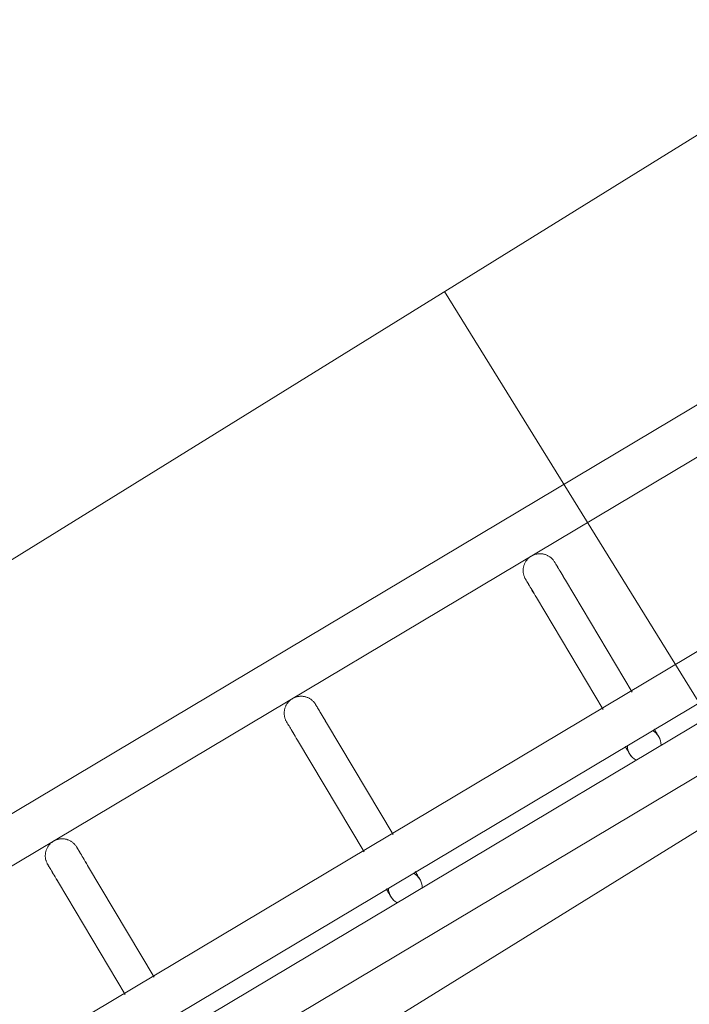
# Model space of a CAD drawing. Header units: metres. Extents: x 127444 to 127966, y 464485 to 464708.
# Tile 296 of 425: x 127923.896 to 127924.015, y 464649.948 to 464650.123. Entities that reach past the tile are written whole.
import ezdxf

# ---------------------------------------------------------------- set-up
doc = ezdxf.new("R2010")
doc.units = ezdxf.units.M
for name, color, linetype, lineweight in [('A-FLOR-HRAL', 11, 'Continuous', 9), ('B-WE-VH-VERHARDING_BETONSTRAATSTEEN-A-200', 8, 'Continuous', 9), ('S-BEAM', 12, 'Continuous', 9)]:
    doc.layers.add(name, color=color, linetype=linetype, lineweight=lineweight)

# ---------------------------------------------------------------- blocks, each defined once
blk = doc.blocks.new('34_22_B_BNP_Hekwerk_Integra_Schuin - Integra_Schuin_1000-4876941--2_00_00')
at = {"layer": 'A-FLOR-HRAL'}
for p, q in [((2736.98, 47.13), (-1956.09, 47.13)), ((-1956.09, 39.13), (2736.98, 39.13)), ((2736.97, 9.5), (-1956.09, 9.5)), ((-1956.09, 1.5), (2736.97, 1.5)), ((2736.97, -1.5), (-1956.09, -1.5)), ((-1956.09, -9.5), (2736.97, -9.5))]:
    blk.add_line(p, q, dxfattribs=at)
at = {"layer": 'S-BEAM'}
for p, q in [((-358.8, 32.34), (-358.8, 9.23)), ((-358.8, 32.34), (-358.8, 9.23)), ((-358.8, 32.34), (-358.8, 9.23)), ((-358.8, 32.34), (-358.8, 9.23)), ((-352.8, 9.23), (-352.8, 32.34)), ((-352.8, 9.23), (-352.8, 32.34)), ((-352.8, 9.23), (-352.8, 32.34)), ((-352.8, 9.23), (-352.8, 32.34)), ((-309.4, 32.34), (-309.4, 9.22)), ((-309.4, 32.34), (-309.4, 9.22)), ((-309.4, 32.34), (-309.4, 9.22)), ((-309.4, 32.34), (-309.4, 9.23)), ((-303.4, 9.22), (-303.4, 32.34)), ((-303.4, 9.22), (-303.4, 32.34)), ((-303.4, 9.22), (-303.4, 32.34)), ((-303.4, 9.23), (-303.4, 32.34)), ((-260, 32.34), (-260, 9.22)), ((-260, 32.34), (-260, 9.22)), ((-260, 32.34), (-260, 9.22)), ((-260, 32.34), (-260, 9.22)), ((-254, 9.22), (-254, 32.34)), ((-254, 9.22), (-254, 32.34)), ((-254, 9.22), (-254, 32.34)), ((-254, 9.22), (-254, 32.34))]:
    blk.add_line(p, q, dxfattribs=at)
at = {"layer": 'S-BEAM', "flags": 128}
for points in [[(-358.8, 36.13), (-358.8, 36.25), (-358.79, 36.36), (-358.78, 36.48), (-358.76, 36.6), (-358.74, 36.72), (-358.71, 36.84), (-358.68, 36.95), (-358.65, 37.07), (-358.61, 37.18), (-358.56, 37.29), (-358.51, 37.4), (-358.46, 37.51), (-358.4, 37.62), (-358.34, 37.72), (-358.27, 37.82), (-358.2, 37.92), (-358.13, 38.01), (-358.05, 38.1), (-357.97, 38.19), (-357.89, 38.28), (-357.8, 38.36), (-357.71, 38.44), (-357.62, 38.51), (-357.52, 38.58), (-357.42, 38.65), (-357.32, 38.71), (-357.21, 38.77), (-357.1, 38.83), (-357, 38.88), (-356.88, 38.92), (-356.77, 38.96), (-356.66, 39), (-356.54, 39.03), (-356.43, 39.06), (-356.31, 39.08), (-356.19, 39.1), (-356.07, 39.11), (-355.95, 39.12), (-355.83, 39.12), (-355.71, 39.12), (-355.59, 39.12), (-355.47, 39.11), (-355.35, 39.09), (-355.23, 39.07), (-355.12, 39.05), (-355, 39.02), (-354.88, 38.98), (-354.77, 38.94), (-354.66, 38.9), (-354.55, 38.85), (-354.44, 38.8), (-354.34, 38.74), (-354.23, 38.68), (-354.13, 38.62), (-354.03, 38.55), (-353.94, 38.48), (-353.84, 38.4), (-353.75, 38.32), (-353.67, 38.24), (-353.59, 38.15), (-353.51, 38.06), (-353.43, 37.97), (-353.36, 37.87), (-353.29, 37.77), (-353.23, 37.67), (-353.17, 37.57), (-353.11, 37.46), (-353.06, 37.35), (-353.01, 37.24), (-352.97, 37.13), (-352.93, 37.02), (-352.9, 36.9), (-352.87, 36.78), (-352.85, 36.67), (-352.83, 36.55), (-352.81, 36.43), (-352.8, 36.31), (-352.8, 36.19), (-352.8, 36.13)], [(-358.76, 36.6), (-358.74, 36.72), (-358.71, 36.84), (-358.68, 36.95), (-358.65, 37.07), (-358.61, 37.18), (-358.56, 37.29), (-358.51, 37.4), (-358.46, 37.51), (-358.4, 37.62), (-358.34, 37.72), (-358.27, 37.82), (-358.2, 37.92), (-358.13, 38.01), (-358.05, 38.1), (-357.97, 38.19), (-357.89, 38.28), (-357.8, 38.36), (-357.71, 38.44), (-357.62, 38.51), (-357.52, 38.58), (-357.42, 38.65), (-357.32, 38.71), (-357.21, 38.77), (-357.1, 38.83), (-357, 38.88), (-356.88, 38.92), (-356.77, 38.96), (-356.66, 39), (-356.54, 39.03), (-356.43, 39.06), (-356.31, 39.08), (-356.19, 39.1), (-356.07, 39.11), (-355.95, 39.12), (-355.83, 39.12), (-355.71, 39.12), (-355.59, 39.12), (-355.47, 39.11), (-355.35, 39.09), (-355.23, 39.07), (-355.12, 39.05), (-355, 39.02), (-354.88, 38.98), (-354.77, 38.94), (-354.66, 38.9), (-354.55, 38.85), (-354.44, 38.8), (-354.34, 38.74), (-354.23, 38.68), (-354.13, 38.62), (-354.03, 38.55), (-353.94, 38.48), (-353.84, 38.4), (-353.75, 38.32), (-353.67, 38.24), (-353.59, 38.15), (-353.51, 38.06), (-353.43, 37.97), (-353.36, 37.87), (-353.29, 37.77), (-353.23, 37.67), (-353.17, 37.57), (-353.11, 37.46), (-353.06, 37.35), (-353.01, 37.24), (-352.97, 37.13), (-352.93, 37.02), (-352.9, 36.9), (-352.87, 36.78), (-352.85, 36.67), (-352.83, 36.55), (-352.81, 36.43), (-352.8, 36.31), (-352.8, 36.19), (-352.8, 36.13)], [(-309.4, 36.13), (-309.4, 36.25), (-309.39, 36.36), (-309.38, 36.48), (-309.36, 36.6), (-309.34, 36.72), (-309.31, 36.84), (-309.28, 36.95), (-309.25, 37.07), (-309.21, 37.18), (-309.16, 37.29), (-309.11, 37.4), (-309.06, 37.51), (-309, 37.62), (-308.94, 37.72), (-308.87, 37.82), (-308.8, 37.92), (-308.73, 38.01), (-308.65, 38.1), (-308.57, 38.19), (-308.49, 38.28), (-308.4, 38.36), (-308.31, 38.44), (-308.22, 38.51), (-308.12, 38.58), (-308.02, 38.65), (-307.92, 38.71), (-307.81, 38.77), (-307.71, 38.83), (-307.6, 38.88), (-307.49, 38.92), (-307.37, 38.96), (-307.26, 39), (-307.14, 39.03), (-307.03, 39.06), (-306.91, 39.08), (-306.79, 39.1), (-306.67, 39.11), (-306.55, 39.12), (-306.43, 39.12), (-306.31, 39.12), (-306.19, 39.12), (-306.07, 39.11), (-305.95, 39.09), (-305.83, 39.07), (-305.72, 39.05), (-305.6, 39.02), (-305.49, 38.98), (-305.37, 38.94), (-305.26, 38.9), (-305.15, 38.85), (-305.04, 38.8), (-304.94, 38.74), (-304.83, 38.68), (-304.73, 38.62), (-304.63, 38.55), (-304.54, 38.48), (-304.44, 38.4), (-304.36, 38.32), (-304.27, 38.24), (-304.19, 38.15), (-304.11, 38.06), (-304.03, 37.97), (-303.96, 37.87), (-303.89, 37.77), (-303.83, 37.67), (-303.77, 37.57), (-303.71, 37.46), (-303.66, 37.35), (-303.61, 37.24), (-303.57, 37.13), (-303.53, 37.02), (-303.5, 36.9), (-303.47, 36.78), (-303.45, 36.67), (-303.43, 36.55), (-303.41, 36.43), (-303.4, 36.31), (-303.4, 36.19), (-303.4, 36.13)], [(-309.36, 36.6), (-309.34, 36.72), (-309.31, 36.84), (-309.28, 36.95), (-309.25, 37.07), (-309.21, 37.18), (-309.16, 37.29), (-309.11, 37.4), (-309.06, 37.51), (-309, 37.62), (-308.94, 37.72), (-308.87, 37.82), (-308.8, 37.92), (-308.73, 38.01), (-308.65, 38.1), (-308.57, 38.19), (-308.49, 38.28), (-308.4, 38.36), (-308.31, 38.44), (-308.22, 38.51), (-308.12, 38.58), (-308.02, 38.65), (-307.92, 38.71), (-307.81, 38.77), (-307.71, 38.83), (-307.6, 38.88), (-307.49, 38.92), (-307.37, 38.96), (-307.26, 39), (-307.14, 39.03), (-307.03, 39.06), (-306.91, 39.08), (-306.79, 39.1), (-306.67, 39.11), (-306.55, 39.12), (-306.43, 39.12), (-306.31, 39.12), (-306.19, 39.12), (-306.07, 39.11), (-305.95, 39.09), (-305.83, 39.07), (-305.72, 39.05), (-305.6, 39.02), (-305.49, 38.98), (-305.37, 38.94), (-305.26, 38.9), (-305.15, 38.85), (-305.04, 38.8), (-304.94, 38.74), (-304.83, 38.68), (-304.73, 38.62), (-304.63, 38.55), (-304.54, 38.48), (-304.44, 38.4), (-304.36, 38.32), (-304.27, 38.24), (-304.19, 38.15), (-304.11, 38.06), (-304.03, 37.97), (-303.96, 37.87), (-303.89, 37.77), (-303.83, 37.67), (-303.77, 37.57), (-303.71, 37.46), (-303.66, 37.35), (-303.61, 37.24), (-303.57, 37.13), (-303.53, 37.02), (-303.5, 36.9), (-303.47, 36.78), (-303.45, 36.67), (-303.43, 36.55), (-303.41, 36.43), (-303.4, 36.31), (-303.4, 36.19), (-303.4, 36.13)], [(-260, 36.13), (-260, 36.25), (-259.99, 36.36), (-259.98, 36.48), (-259.96, 36.6), (-259.94, 36.72), (-259.91, 36.84), (-259.88, 36.95), (-259.85, 37.07), (-259.81, 37.18), (-259.76, 37.29), (-259.71, 37.4), (-259.66, 37.51), (-259.6, 37.62), (-259.54, 37.72), (-259.47, 37.82), (-259.41, 37.92), (-259.33, 38.01), (-259.25, 38.1), (-259.17, 38.19), (-259.09, 38.28), (-259, 38.36), (-258.91, 38.44), (-258.82, 38.51), (-258.72, 38.58), (-258.62, 38.65), (-258.52, 38.71), (-258.41, 38.77), (-258.31, 38.83), (-258.2, 38.88), (-258.09, 38.92), (-257.97, 38.96), (-257.86, 39), (-257.74, 39.03), (-257.63, 39.06), (-257.51, 39.08), (-257.39, 39.1), (-257.27, 39.11), (-257.15, 39.12), (-257.03, 39.12), (-256.91, 39.12), (-256.79, 39.12), (-256.67, 39.11), (-256.55, 39.09), (-256.43, 39.07), (-256.32, 39.05), (-256.2, 39.02), (-256.09, 38.98), (-255.97, 38.94), (-255.86, 38.9), (-255.75, 38.85), (-255.64, 38.8), (-255.54, 38.74), (-255.43, 38.68), (-255.33, 38.62), (-255.23, 38.55), (-255.14, 38.48), (-255.05, 38.4), (-254.96, 38.32), (-254.87, 38.24), (-254.79, 38.15), (-254.71, 38.06), (-254.63, 37.97), (-254.56, 37.87), (-254.49, 37.77), (-254.43, 37.67), (-254.37, 37.57), (-254.31, 37.46), (-254.26, 37.35), (-254.21, 37.24), (-254.17, 37.13), (-254.13, 37.02), (-254.1, 36.9), (-254.07, 36.78), (-254.05, 36.67), (-254.03, 36.55), (-254.01, 36.43), (-254, 36.31), (-254, 36.19), (-254, 36.13)], [(-259.96, 36.6), (-259.94, 36.72), (-259.91, 36.84), (-259.88, 36.95), (-259.85, 37.07), (-259.81, 37.18), (-259.76, 37.29), (-259.71, 37.4), (-259.66, 37.51), (-259.6, 37.62), (-259.54, 37.72), (-259.47, 37.82), (-259.41, 37.92), (-259.33, 38.01), (-259.25, 38.1), (-259.17, 38.19), (-259.09, 38.28), (-259, 38.36), (-258.91, 38.44), (-258.82, 38.51), (-258.72, 38.58), (-258.62, 38.65), (-258.52, 38.71), (-258.41, 38.77), (-258.31, 38.83), (-258.2, 38.88), (-258.09, 38.92), (-257.97, 38.96), (-257.86, 39), (-257.74, 39.03), (-257.63, 39.06), (-257.51, 39.08), (-257.39, 39.1), (-257.27, 39.11), (-257.15, 39.12), (-257.03, 39.12), (-256.91, 39.12), (-256.79, 39.12), (-256.67, 39.11), (-256.55, 39.09), (-256.43, 39.07), (-256.32, 39.05), (-256.2, 39.02), (-256.09, 38.98), (-255.97, 38.94), (-255.86, 38.9), (-255.75, 38.85), (-255.64, 38.8), (-255.54, 38.74), (-255.43, 38.68), (-255.33, 38.62), (-255.23, 38.55), (-255.14, 38.48), (-255.05, 38.4), (-254.96, 38.32), (-254.87, 38.24), (-254.79, 38.15), (-254.71, 38.06), (-254.63, 37.97), (-254.56, 37.87), (-254.49, 37.77), (-254.43, 37.67), (-254.37, 37.57), (-254.31, 37.46), (-254.26, 37.35), (-254.21, 37.24), (-254.17, 37.13), (-254.13, 37.02), (-254.1, 36.9), (-254.07, 36.78), (-254.05, 36.67), (-254.03, 36.55), (-254.01, 36.43), (-254, 36.31), (-254, 36.19), (-254, 36.13)], [(-358.8, 32.34), (-358.8, 32.75), (-358.8, 33.15), (-358.8, 33.52), (-358.8, 33.87), (-358.8, 34.2), (-358.8, 34.5), (-358.8, 34.78), (-358.8, 35.03), (-358.8, 35.26), (-358.8, 35.46), (-358.8, 35.64), (-358.8, 35.78), (-358.8, 35.91), (-358.8, 36), (-358.8, 36.07), (-358.8, 36.11), (-358.8, 36.13)], [(-358.8, 36.13), (-358.8, 36.11), (-358.8, 36.07), (-358.8, 36), (-358.8, 35.91), (-358.8, 35.79), (-358.8, 35.64), (-358.8, 35.46), (-358.8, 35.26), (-358.8, 35.04), (-358.8, 34.78), (-358.8, 34.51), (-358.8, 34.2), (-358.8, 33.88), (-358.8, 33.53), (-358.8, 33.16), (-358.8, 32.76), (-358.8, 32.34), (-358.8, 32.34)], [(-352.8, 32.34), (-352.8, 32.75), (-352.8, 33.15), (-352.8, 33.52), (-352.8, 33.87), (-352.8, 34.2), (-352.8, 34.5), (-352.8, 34.78), (-352.8, 35.03), (-352.8, 35.26), (-352.8, 35.46), (-352.8, 35.64), (-352.8, 35.78), (-352.8, 35.91), (-352.8, 36), (-352.8, 36.07), (-352.8, 36.11), (-352.8, 36.13)], [(-352.8, 36.13), (-352.8, 36.11), (-352.8, 36.07), (-352.8, 36), (-352.8, 35.91), (-352.8, 35.79), (-352.8, 35.64), (-352.8, 35.46), (-352.8, 35.26), (-352.8, 35.04), (-352.8, 34.78), (-352.8, 34.51), (-352.8, 34.2), (-352.8, 33.88), (-352.8, 33.53), (-352.8, 33.16), (-352.8, 32.76), (-352.8, 32.34), (-352.8, 32.34)], [(-352.8, 33.52), (-352.8, 33.87), (-352.8, 34.2), (-352.8, 34.5), (-352.8, 34.78), (-352.8, 35.03), (-352.8, 35.26), (-352.8, 35.46), (-352.8, 35.64), (-352.8, 35.78), (-352.8, 35.91), (-352.8, 36), (-352.8, 36.07), (-352.8, 36.11), (-352.8, 36.13)], [(-352.8, 36.13), (-352.8, 36.11), (-352.8, 36.07), (-352.8, 36), (-352.8, 35.91), (-352.8, 35.79), (-352.8, 35.64), (-352.8, 35.46), (-352.8, 35.26), (-352.8, 35.04), (-352.8, 34.78), (-352.8, 34.51), (-352.8, 34.2), (-352.8, 33.88), (-352.8, 33.53)], [(-309.4, 32.34), (-309.4, 32.75), (-309.4, 33.15), (-309.4, 33.52), (-309.4, 33.87), (-309.4, 34.2), (-309.4, 34.5), (-309.4, 34.78), (-309.4, 35.03), (-309.4, 35.26), (-309.4, 35.46), (-309.4, 35.64), (-309.4, 35.78), (-309.4, 35.91), (-309.4, 36), (-309.4, 36.07), (-309.4, 36.11), (-309.4, 36.13)], [(-309.4, 36.13), (-309.4, 36.11), (-309.4, 36.07), (-309.4, 36), (-309.4, 35.91), (-309.4, 35.79), (-309.4, 35.64), (-309.4, 35.46), (-309.4, 35.26), (-309.4, 35.04), (-309.4, 34.78), (-309.4, 34.51), (-309.4, 34.2), (-309.4, 33.88), (-309.4, 33.53), (-309.4, 33.16), (-309.4, 32.76), (-309.4, 32.34), (-309.4, 32.34)], [(-303.4, 32.34), (-303.4, 32.75), (-303.4, 33.15), (-303.4, 33.52), (-303.4, 33.87), (-303.4, 34.2), (-303.4, 34.5), (-303.4, 34.78), (-303.4, 35.03), (-303.4, 35.26), (-303.4, 35.46), (-303.4, 35.64), (-303.4, 35.78), (-303.4, 35.91), (-303.4, 36), (-303.4, 36.07), (-303.4, 36.11), (-303.4, 36.13)], [(-303.4, 36.13), (-303.4, 36.11), (-303.4, 36.07), (-303.4, 36), (-303.4, 35.91), (-303.4, 35.79), (-303.4, 35.64), (-303.4, 35.46), (-303.4, 35.26), (-303.4, 35.04), (-303.4, 34.78), (-303.4, 34.51), (-303.4, 34.2), (-303.4, 33.88), (-303.4, 33.53), (-303.4, 33.16), (-303.4, 32.76), (-303.4, 32.34), (-303.4, 32.34)], [(-303.4, 33.52), (-303.4, 33.87), (-303.4, 34.2), (-303.4, 34.5), (-303.4, 34.78), (-303.4, 35.03), (-303.4, 35.26), (-303.4, 35.46), (-303.4, 35.64), (-303.4, 35.78), (-303.4, 35.91), (-303.4, 36), (-303.4, 36.07), (-303.4, 36.11), (-303.4, 36.13)], [(-303.4, 36.13), (-303.4, 36.11), (-303.4, 36.07), (-303.4, 36), (-303.4, 35.91), (-303.4, 35.79), (-303.4, 35.64), (-303.4, 35.46), (-303.4, 35.26), (-303.4, 35.04), (-303.4, 34.78), (-303.4, 34.51), (-303.4, 34.2), (-303.4, 33.88), (-303.4, 33.53)], [(-260, 32.34), (-260, 32.75), (-260, 33.15), (-260, 33.52), (-260, 33.87), (-260, 34.2), (-260, 34.5), (-260, 34.78), (-260, 35.03), (-260, 35.26), (-260, 35.46), (-260, 35.64), (-260, 35.78), (-260, 35.91), (-260, 36), (-260, 36.07), (-260, 36.11), (-260, 36.13)], [(-260, 36.13), (-260, 36.11), (-260, 36.07), (-260, 36), (-260, 35.91), (-260, 35.79), (-260, 35.64), (-260, 35.46), (-260, 35.26), (-260, 35.04), (-260, 34.78), (-260, 34.51), (-260, 34.2), (-260, 33.88), (-260, 33.53), (-260, 33.16), (-260, 32.76), (-260, 32.34), (-260, 32.34)], [(-254, 32.34), (-254, 32.75), (-254, 33.15), (-254, 33.52), (-254, 33.87), (-254, 34.2), (-254, 34.5), (-254, 34.78), (-254, 35.03), (-254, 35.26), (-254, 35.46), (-254, 35.64), (-254, 35.78), (-254, 35.91), (-254, 36), (-254, 36.07), (-254, 36.11), (-254, 36.13)], [(-254, 36.13), (-254, 36.11), (-254, 36.07), (-254, 36), (-254, 35.91), (-254, 35.79), (-254, 35.64), (-254, 35.46), (-254, 35.26), (-254, 35.04), (-254, 34.78), (-254, 34.51), (-254, 34.2), (-254, 33.88), (-254, 33.53), (-254, 33.16), (-254, 32.76), (-254, 32.34), (-254, 32.34)], [(-254, 33.52), (-254, 33.87), (-254, 34.2), (-254, 34.5), (-254, 34.78), (-254, 35.03), (-254, 35.26), (-254, 35.46), (-254, 35.64), (-254, 35.78), (-254, 35.91), (-254, 36), (-254, 36.07), (-254, 36.11), (-254, 36.13)], [(-254, 36.13), (-254, 36.11), (-254, 36.07), (-254, 36), (-254, 35.91), (-254, 35.79), (-254, 35.64), (-254, 35.46), (-254, 35.26), (-254, 35.04), (-254, 34.78), (-254, 34.51), (-254, 34.2), (-254, 33.88), (-254, 33.53)], [(-358.8, 32.34), (-358.8, 32.75), (-358.8, 33.15), (-358.8, 33.52), (-358.8, 33.87), (-358.8, 34.2)], [(-358.8, 34.2), (-358.8, 33.88), (-358.8, 33.53), (-358.8, 33.16), (-358.8, 32.76), (-358.8, 32.34), (-358.8, 32.34)], [(-309.4, 32.34), (-309.4, 32.75), (-309.4, 33.15), (-309.4, 33.52), (-309.4, 33.87), (-309.4, 34.2)], [(-309.4, 34.2), (-309.4, 33.88), (-309.4, 33.53), (-309.4, 33.16), (-309.4, 32.76), (-309.4, 32.34), (-309.4, 32.34)], [(-260, 32.34), (-260, 32.75), (-260, 33.15), (-260, 33.52), (-260, 33.87), (-260, 34.2)], [(-260, 34.2), (-260, 33.88), (-260, 33.53), (-260, 33.16), (-260, 32.76), (-260, 32.34), (-260, 32.34)], [(-309.4, 1.58), (-309.4, 1.38), (-309.4, 1.19), (-309.4, 1.02), (-309.4, 0.86), (-309.4, 0.71), (-309.4, 0.58), (-309.4, 0.46), (-309.4, 0.35), (-309.4, 0.26), (-309.4, 0.18), (-309.4, 0.12), (-309.4, 0.07), (-309.4, 0.03), (-309.4, 0.01), (-309.4, 0)], [(-309.4, 1.58), (-309.4, 1.38), (-309.4, 1.19), (-309.4, 1.02), (-309.4, 0.86), (-309.4, 0.71), (-309.4, 0.58), (-309.4, 0.46), (-309.4, 0.35), (-309.4, 0.26), (-309.4, 0.18), (-309.4, 0.12), (-309.4, 0.07), (-309.4, 0.03), (-309.4, 0.01), (-309.4, 0)], [(-309.4, 0), (-309.4, 0.01), (-309.4, 0.03), (-309.4, 0.06), (-309.4, 0.11), (-309.4, 0.18), (-309.4, 0.26), (-309.4, 0.35), (-309.4, 0.46), (-309.4, 0.58), (-309.4, 0.71), (-309.4, 0.86), (-309.4, 1.02), (-309.4, 1.19), (-309.4, 1.37), (-309.4, 1.57)], [(-309.4, 0), (-309.4, 0.01), (-309.4, 0.03), (-309.4, 0.06), (-309.4, 0.11), (-309.4, 0.18), (-309.4, 0.26), (-309.4, 0.35), (-309.4, 0.46), (-309.4, 0.58), (-309.4, 0.71), (-309.4, 0.86), (-309.4, 1.02), (-309.4, 1.19), (-309.4, 1.37), (-309.4, 1.57)], [(-309.35, -0.54), (-309.37, -0.42), (-309.38, -0.3), (-309.39, -0.18), (-309.4, -0.06), (-309.4, 0)], [(-309.35, -0.54), (-309.37, -0.42), (-309.38, -0.3), (-309.39, -0.18), (-309.4, -0.06), (-309.4, 0)], [(-303.4, 0), (-303.4, -0.12), (-303.41, -0.24), (-303.42, -0.36), (-303.44, -0.48), (-303.46, -0.6)], [(-303.4, 0), (-303.4, -0.12), (-303.41, -0.24), (-303.42, -0.36), (-303.44, -0.48), (-303.46, -0.6)], [(-303.4, 1.58), (-303.4, 1.38), (-303.4, 1.19), (-303.4, 1.02), (-303.4, 0.86), (-303.4, 0.71), (-303.4, 0.58), (-303.4, 0.46), (-303.4, 0.35), (-303.4, 0.26), (-303.4, 0.18), (-303.4, 0.12), (-303.4, 0.07), (-303.4, 0.03), (-303.4, 0.01), (-303.4, 0)], [(-303.4, 1.58), (-303.4, 1.38), (-303.4, 1.19), (-303.4, 1.02), (-303.4, 0.86), (-303.4, 0.71), (-303.4, 0.58), (-303.4, 0.46), (-303.4, 0.35), (-303.4, 0.26), (-303.4, 0.18), (-303.4, 0.12), (-303.4, 0.07), (-303.4, 0.03), (-303.4, 0.01), (-303.4, 0)], [(-303.4, 0), (-303.4, 0.01), (-303.4, 0.03), (-303.4, 0.06), (-303.4, 0.11), (-303.4, 0.18), (-303.4, 0.26), (-303.4, 0.35), (-303.4, 0.46), (-303.4, 0.58), (-303.4, 0.71), (-303.4, 0.86), (-303.4, 1.02), (-303.4, 1.19), (-303.4, 1.37), (-303.4, 1.57)], [(-303.4, 0), (-303.4, 0.01), (-303.4, 0.03), (-303.4, 0.06), (-303.4, 0.11), (-303.4, 0.18), (-303.4, 0.26), (-303.4, 0.35), (-303.4, 0.46), (-303.4, 0.58), (-303.4, 0.71), (-303.4, 0.86), (-303.4, 1.02), (-303.4, 1.19), (-303.4, 1.37), (-303.4, 1.57)], [(-260, 1.58), (-260, 1.38), (-260, 1.19), (-260, 1.02), (-260, 0.86), (-260, 0.71), (-260, 0.58), (-260, 0.46), (-260, 0.35), (-260, 0.26), (-260, 0.18), (-260, 0.12), (-260, 0.07), (-260, 0.03), (-260, 0.01), (-260, 0)], [(-260, 1.58), (-260, 1.38), (-260, 1.19), (-260, 1.02), (-260, 0.86), (-260, 0.71), (-260, 0.58), (-260, 0.46), (-260, 0.35), (-260, 0.26), (-260, 0.18), (-260, 0.12), (-260, 0.07), (-260, 0.03), (-260, 0.01), (-260, 0)], [(-260, 0), (-260, 0.01), (-260, 0.03), (-260, 0.06), (-260, 0.11), (-260, 0.18), (-260, 0.26), (-260, 0.35), (-260, 0.46), (-260, 0.58), (-260, 0.71), (-260, 0.86), (-260, 1.02), (-260, 1.19), (-260, 1.37), (-260, 1.57)], [(-260, 0), (-260, 0.01), (-260, 0.03), (-260, 0.06), (-260, 0.11), (-260, 0.18), (-260, 0.26), (-260, 0.35), (-260, 0.46), (-260, 0.58), (-260, 0.71), (-260, 0.86), (-260, 1.02), (-260, 1.19), (-260, 1.37), (-260, 1.57)], [(-259.95, -0.54), (-259.97, -0.42), (-259.98, -0.3), (-259.99, -0.18), (-260, -0.06), (-260, 0)], [(-259.95, -0.54), (-259.97, -0.42), (-259.98, -0.3), (-259.99, -0.18), (-260, -0.06), (-260, 0)], [(-254, 0), (-254, -0.12), (-254.01, -0.24), (-254.02, -0.36), (-254.04, -0.48), (-254.06, -0.6)], [(-254, 0), (-254, -0.12), (-254.01, -0.24), (-254.02, -0.36), (-254.04, -0.48), (-254.06, -0.6)], [(-254, 1.58), (-254, 1.38), (-254, 1.19), (-254, 1.02), (-254, 0.86), (-254, 0.71), (-254, 0.58), (-254, 0.46), (-254, 0.35), (-254, 0.26), (-254, 0.18), (-254, 0.12), (-254, 0.07), (-254, 0.03), (-254, 0.01), (-254, 0)], [(-254, 1.58), (-254, 1.38), (-254, 1.19), (-254, 1.02), (-254, 0.86), (-254, 0.71), (-254, 0.58), (-254, 0.46), (-254, 0.35), (-254, 0.26), (-254, 0.18), (-254, 0.12), (-254, 0.07), (-254, 0.03), (-254, 0.01), (-254, 0)], [(-254, 0), (-254, 0.01), (-254, 0.03), (-254, 0.06), (-254, 0.11), (-254, 0.18), (-254, 0.26), (-254, 0.35), (-254, 0.46), (-254, 0.58), (-254, 0.71), (-254, 0.86), (-254, 1.02), (-254, 1.19), (-254, 1.37), (-254, 1.57)], [(-254, 0), (-254, 0.01), (-254, 0.03), (-254, 0.06), (-254, 0.11), (-254, 0.18), (-254, 0.26), (-254, 0.35), (-254, 0.46), (-254, 0.58), (-254, 0.71), (-254, 0.86), (-254, 1.02), (-254, 1.19), (-254, 1.37), (-254, 1.57)], [(-308.97, -1.55), (-309.03, -1.44), (-309.08, -1.34), (-309.14, -1.23)], [(-308.97, -1.55), (-309.03, -1.44), (-309.08, -1.34), (-309.14, -1.23)], [(-259.57, -1.55), (-259.63, -1.44), (-259.68, -1.34), (-259.74, -1.23)], [(-259.57, -1.55), (-259.63, -1.44), (-259.68, -1.34), (-259.74, -1.23)]]:
    blk.add_lwpolyline(points, dxfattribs=at)
at = {"layer": 'S-BEAM'}
for centre, start, end in [((-306.4, 0), 150, 180), ((-306.4, 0), 165, 180), ((-306.4, 0), 180, 210), ((-306.4, 0), 180, 195), ((-306.4, 0), 0, 30), ((-306.4, 0), 330, 0), ((-306.4, 0), 0, 15), ((-306.4, 0), 345, 0), ((-257, 0), 150, 180), ((-257, 0), 165, 180), ((-257, 0), 180, 210), ((-257, 0), 180, 195), ((-257, 0), 0, 30), ((-257, 0), 330, 0), ((-257, 0), 0, 15), ((-257, 0), 345, 0)]:
    blk.add_arc(centre, 3, start, end, dxfattribs=at)

msp = doc.modelspace()

# ---------------------------------------------------------------- hatches: boundary and pattern name
at = {"layer": 'B-WE-VH-VERHARDING_BETONSTRAATSTEEN-A-200'}
h = msp.add_hatch(dxfattribs=at)
h.set_pattern_fill('AVH-BSS_KEIFORMAAT_ELLEBOOG-SO', color=256, angle=1, pattern_type=2)
h.set_pattern_definition([(31.81611, (127908.58607, 464613.06392), (0.03386772, 0.14457862), [0.315, -0.105]), (301.81611, (127908.47536, 464613.24236), (0.03386772, 0.14457862), [0.315, -0.105])])
h.paths.add_polyline_path([(127940.57923, 464651.66311), (127937.65926, 464649.92134), (127938.01786, 464649.32017), (127940.93783, 464651.06194)], flags=16)
h.paths.add_polyline_path([(127944.2228, 464653.02142), (127943.8642, 464653.62259), (127940.94423, 464651.88083), (127941.30283, 464651.27966)], flags=16)
edge = h.paths.add_edge_path(flags=16)
edge.add_arc((127917.88105, 464700.47107), 0.4, 30.8149, 210.8149)
edge.add_line((127917.53752, 464700.26616), (127921.37951, 464693.82496))
edge.add_arc((127921.72304, 464694.02987), 0.4, 210.8149, 390.8149)
edge.add_line((127922.06657, 464694.23477), (127918.22458, 464700.67597))
edge = h.paths.add_edge_path()
edge.add_line((127929.24995, 464697.53579), (127928.80329, 464697.26935))
edge.add_line((127928.80329, 464697.26935), (127928.62665, 464697.56548))
edge.add_line((127928.62665, 464697.56548), (127924.41416, 464695.05272))
edge.add_line((127924.41416, 464695.05272), (127919.91876, 464702.589))
edge.add_arc((127922.49521, 464704.12585), 3, 146.6578, 210.81611, ccw=False)
edge.add_line((127919.989, 464705.77476), (127913.63025, 464701.98178))
edge.add_arc((127913.33915, 464701.57526), 0.5, 30.8162, 54.3942, ccw=False)
edge.add_line((127913.76856, 464701.8314), (127919.60859, 464692.04091))
edge.add_arc((127919.17411, 464691.7839), 0.50481, -52.9525, 30.6058, ccw=False)
edge.add_line((127919.47824, 464691.381), (127915.65218, 464689.09885))
edge.add_line((127915.65218, 464689.09885), (127916.2004, 464688.17979))
edge.add_line((127916.2004, 464688.17979), (127915.59923, 464687.82119))
edge.add_line((127915.59923, 464687.82119), (127915.05101, 464688.74026))
edge.add_line((127915.05101, 464688.74026), (127913.20424, 464687.63872))
edge.add_line((127913.20424, 464687.63872), (127914.89256, 464684.76207))
edge.add_line((127914.89256, 464684.76207), (127915.59184, 464684.79392))
edge.add_line((127915.59184, 464684.79392), (127915.63332, 464683.88302))
edge.add_line((127915.63332, 464683.88302), (127917.341, 464684.90122))
edge.add_line((127917.341, 464684.90122), (127916.77749, 464685.84591))
edge.add_line((127916.77749, 464685.84591), (127917.37866, 464686.20451))
edge.add_line((127917.37866, 464686.20451), (127918.50568, 464684.31512))
edge.add_line((127918.50568, 464684.31512), (127917.90451, 464683.95652))
edge.add_line((127917.90451, 464683.95652), (127919.08277, 464681.98124))
edge.add_line((127919.08277, 464681.98124), (127919.68394, 464682.33984))
edge.add_line((127919.68394, 464682.33984), (127921.4257, 464679.41987))
edge.add_line((127921.4257, 464679.41987), (127920.82453, 464679.06127))
edge.add_line((127920.82453, 464679.06127), (127922.00279, 464677.08599))
edge.add_line((127922.00279, 464677.08599), (127922.60396, 464677.44459))
edge.add_line((127922.60396, 464677.44459), (127923.73098, 464675.5552))
edge.add_line((127923.73098, 464675.5552), (127923.12981, 464675.1966))
edge.add_line((127923.12981, 464675.1966), (127924.61544, 464672.70603))
edge.add_line((127924.61544, 464672.70603), (127925.21661, 464673.06463))
edge.add_line((127925.21661, 464673.06463), (127926.34363, 464671.17523))
edge.add_line((127926.34363, 464671.17523), (127927.82926, 464668.68467))
edge.add_line((127927.82926, 464668.68467), (127928.95628, 464666.79527))
edge.add_line((127928.95628, 464666.79527), (127930.44191, 464664.30471))
edge.add_line((127930.44191, 464664.30471), (127931.56893, 464662.41531))
edge.add_line((127931.56893, 464662.41531), (127930.96776, 464662.05671))
edge.add_line((127930.96776, 464662.05671), (127932.45339, 464659.56615))
edge.add_line((127932.45339, 464659.56615), (127933.05456, 464659.92475))
edge.add_line((127933.05456, 464659.92475), (127934.18159, 464658.03535))
edge.add_line((127934.18159, 464658.03535), (127933.58041, 464657.67675))
edge.add_line((127933.58041, 464657.67675), (127933.90059, 464657.13999))
edge.add_line((127933.90059, 464657.13999), (127935.47222, 464658.07747))
edge.add_line((127935.47222, 464658.07747), (127936.59925, 464656.18808))
edge.add_line((127936.59925, 464656.18808), (127934.70986, 464655.06105))
edge.add_line((127934.70986, 464655.06105), (127933.96704, 464656.30634))
edge.add_line((127933.96704, 464656.30634), (127931.26177, 464654.69264))
edge.add_line((127931.26177, 464654.69264), (127931.62037, 464654.09147))
edge.add_line((127931.62037, 464654.09147), (127931.0192, 464653.73287))
edge.add_line((127931.0192, 464653.73287), (127930.66068, 464654.33409))
edge.add_line((127930.66068, 464654.33409), (127926.95213, 464652.12194))
edge.add_line((127926.95213, 464652.12194), (127930.18506, 464645.46298))
edge.add_line((127930.18506, 464645.46298), (127936.19927, 464649.05046))
edge.add_line((127936.19927, 464649.05046), (127936.55787, 464648.44929))
edge.add_line((127936.55787, 464648.44929), (127921.0133, 464639.17694))
edge.add_line((127921.0133, 464639.17694), (127920.84681, 464639.45605))
edge.add_line((127920.84681, 464639.45605), (127918.35625, 464637.97043))
edge.add_line((127918.35625, 464637.97043), (127918.90695, 464637.0472))
edge.add_line((127918.90695, 464637.0472), (127917.01756, 464635.92018))
edge.add_line((127917.01756, 464635.92018), (127916.46685, 464636.8434))
edge.add_line((127916.46685, 464636.8434), (127913.97628, 464635.35778))
edge.add_line((127913.97628, 464635.35778), (127914.14278, 464635.07866))
edge.add_line((127914.14278, 464635.07866), (127912.25338, 464633.95164))
edge.add_line((127912.25338, 464633.95164), (127915.11458, 464629.155))
edge.add_line((127915.11458, 464629.155), (127902.72187, 464621.76273))
edge.add_line((127902.72187, 464621.76273), (127903.5901, 464620.30719))
edge.add_line((127903.5901, 464620.30719), (127904.08821, 464620.60432))
edge.add_line((127904.08821, 464620.60432), (127904.44681, 464620.00315))
edge.add_line((127904.44681, 464620.00315), (127903.9487, 464619.70602))
edge.add_line((127903.9487, 464619.70602), (127905.69046, 464616.78605))
edge.add_line((127905.69046, 464616.78605), (127906.18858, 464617.08317))
edge.add_line((127906.18858, 464617.08317), (127906.54718, 464616.482))
edge.add_line((127906.54718, 464616.482), (127906.04906, 464616.18488))
edge.add_line((127906.04906, 464616.18488), (127907.79083, 464613.2649))
edge.add_line((127907.79083, 464613.2649), (127908.28894, 464613.56203))
edge.add_line((127908.28894, 464613.56203), (127908.58607, 464613.06392))
edge.add_line((127908.58607, 464613.06392), (127911.67781, 464614.90814))
edge.add_line((127911.67781, 464614.90814), (127911.38068, 464615.40625))
edge.add_line((127911.38068, 464615.40625), (127922.07294, 464621.78419))
edge.add_line((127922.07294, 464621.78419), (127922.37006, 464621.28608))
edge.add_line((127922.37006, 464621.28608), (127924.86063, 464622.7717))
edge.add_line((127924.86063, 464622.7717), (127924.5635, 464623.26982))
edge.add_line((127924.5635, 464623.26982), (127926.4529, 464624.39684))
edge.add_line((127926.4529, 464624.39684), (127926.75002, 464623.89873))
edge.add_line((127926.75002, 464623.89873), (127929.24059, 464625.38436))
edge.add_line((127929.24059, 464625.38436), (127928.94347, 464625.88247))
edge.add_line((127928.94347, 464625.88247), (127930.83286, 464627.00949))
edge.add_line((127930.83286, 464627.00949), (127931.12999, 464626.51138))
edge.add_line((127931.12999, 464626.51138), (127933.62055, 464627.99701))
edge.add_line((127933.62055, 464627.99701), (127933.32343, 464628.49512))
edge.add_line((127933.32343, 464628.49512), (127935.21282, 464629.62214))
edge.add_line((127935.21282, 464629.62214), (127935.50995, 464629.12403))
edge.add_line((127935.50995, 464629.12403), (127938.00051, 464630.60966))
edge.add_line((127938.00051, 464630.60966), (127937.96978, 464630.66119))
edge.add_line((127937.96978, 464630.66119), (127938.61389, 464631.0454))
edge.add_line((127938.61389, 464631.0454), (127938.3475, 464631.49198))
edge.add_line((127938.3475, 464631.49198), (127938.94867, 464631.85058))
edge.add_line((127938.94867, 464631.85058), (127939.21506, 464631.404))
edge.add_line((127939.21506, 464631.404), (127942.99385, 464633.65805))
edge.add_line((127942.99385, 464633.65805), (127942.72746, 464634.10463))
edge.add_line((127942.72746, 464634.10463), (127943.32863, 464634.46323))
edge.add_line((127943.32863, 464634.46323), (127943.59502, 464634.01665))
edge.add_line((127943.59502, 464634.01665), (127947.37381, 464636.2707))
edge.add_line((127947.37381, 464636.2707), (127947.10742, 464636.71728))
edge.add_line((127947.10742, 464636.71728), (127947.70859, 464637.07588))
edge.add_line((127947.70859, 464637.07588), (127947.97498, 464636.6293))
edge.add_line((127947.97498, 464636.6293), (127951.75377, 464638.88335))
edge.add_line((127951.75377, 464638.88335), (127951.48738, 464639.32993))
edge.add_line((127951.48738, 464639.32993), (127952.08855, 464639.68853))
edge.add_line((127952.08855, 464639.68853), (127952.35494, 464639.24195))
edge.add_line((127952.35494, 464639.24195), (127956.13373, 464641.496))
edge.add_line((127956.13373, 464641.496), (127955.86734, 464641.94258))
edge.add_line((127955.86734, 464641.94258), (127956.46851, 464642.30118))
edge.add_line((127956.46851, 464642.30118), (127956.7349, 464641.8546))
edge.add_line((127956.7349, 464641.8546), (127960.51369, 464644.10865))
edge.add_line((127960.51369, 464644.10865), (127960.2473, 464644.55523))
edge.add_line((127960.2473, 464644.55523), (127960.69389, 464644.82162))
edge.add_line((127960.69389, 464644.82162), (127959.27999, 464647.19196))
edge.add_line((127959.27999, 464647.19196), (127958.8334, 464646.92557))
edge.add_line((127958.8334, 464646.92557), (127958.47477, 464647.52678))
edge.add_line((127958.47477, 464647.52678), (127958.92142, 464647.79309))
edge.add_line((127958.92142, 464647.79309), (127958.87527, 464647.87041))
edge.add_line((127958.87527, 464647.87041), (127958.83663, 464647.84737))
edge.add_line((127958.83663, 464647.84737), (127958.29873, 464648.74912))
edge.add_line((127958.29873, 464648.74912), (127958.3374, 464648.77219))
edge.add_line((127958.3374, 464648.77219), (127958.29125, 464648.84946))
edge.add_line((127958.29125, 464648.84946), (127957.84469, 464648.58308))
edge.add_line((127957.84469, 464648.58308), (127957.48609, 464649.18425))
edge.add_line((127957.48609, 464649.18425), (127957.93268, 464649.45064))
edge.add_line((127957.93268, 464649.45064), (127955.52494, 464653.48708))
edge.add_line((127955.52494, 464653.48708), (127955.07836, 464653.22069))
edge.add_line((127955.07836, 464653.22069), (127954.71976, 464653.82186))
edge.add_line((127954.71976, 464653.82186), (127955.16635, 464654.08825))
edge.add_line((127955.16635, 464654.08825), (127952.76374, 464658.1161))
edge.add_line((127952.76374, 464658.1161), (127952.31714, 464657.8497))
edge.add_line((127952.31714, 464657.8497), (127951.95854, 464658.45088))
edge.add_line((127951.95854, 464658.45088), (127952.40514, 464658.71727))
edge.add_line((127952.40514, 464658.71727), (127950.1511, 464662.49607))
edge.add_line((127950.1511, 464662.49607), (127949.70449, 464662.22967))
edge.add_line((127949.70449, 464662.22967), (127949.34589, 464662.83084))
edge.add_line((127949.34589, 464662.83084), (127949.79248, 464663.09722))
edge.add_line((127949.79248, 464663.09722), (127947.53848, 464666.87604))
edge.add_line((127947.53848, 464666.87604), (127947.09184, 464666.60963))
edge.add_line((127947.09184, 464666.60963), (127946.73324, 464667.2108))
edge.add_line((127946.73324, 464667.2108), (127947.17983, 464667.47719))
edge.add_line((127947.17983, 464667.47719), (127944.92584, 464671.25601))
edge.add_line((127944.92584, 464671.25601), (127944.47919, 464670.98959))
edge.add_line((127944.47919, 464670.98959), (127944.12059, 464671.59076))
edge.add_line((127944.12059, 464671.59076), (127944.56722, 464671.85717))
edge.add_line((127944.56722, 464671.85717), (127942.31317, 464675.63596))
edge.add_line((127942.31317, 464675.63596), (127941.86654, 464675.36955))
edge.add_line((127941.86654, 464675.36955), (127941.50794, 464675.97072))
edge.add_line((127941.50794, 464675.97072), (127941.9546, 464676.23715))
edge.add_line((127941.9546, 464676.23715), (127939.7005, 464680.01591))
edge.add_line((127939.7005, 464680.01591), (127939.25413, 464679.74965))
edge.add_line((127939.25413, 464679.74965), (127938.89514, 464680.35059))
edge.add_line((127938.89514, 464680.35059), (127939.34202, 464680.61716))
edge.add_line((127939.34202, 464680.61716), (127937.08788, 464684.39589))
edge.add_line((127937.08788, 464684.39589), (127936.64124, 464684.12947))
edge.add_line((127936.64124, 464684.12947), (127936.28264, 464684.73064))
edge.add_line((127936.28264, 464684.73064), (127936.7293, 464684.99708))
edge.add_line((127936.7293, 464684.99708), (127934.47522, 464688.77585))
edge.add_line((127934.47522, 464688.77585), (127934.02859, 464688.50943))
edge.add_line((127934.02859, 464688.50943), (127933.66999, 464689.1106))
edge.add_line((127933.66999, 464689.1106), (127934.11664, 464689.37703))
edge.add_line((127934.11664, 464689.37703), (127931.8626, 464693.15582))
edge.add_line((127931.8626, 464693.15582), (127931.41594, 464692.88939))
edge.add_line((127931.41594, 464692.88939), (127931.05734, 464693.49056))
edge.add_line((127931.05734, 464693.49056), (127931.504, 464693.75699))
edge.add_line((127931.504, 464693.75699), (127929.24995, 464697.53579))
h.paths.add_polyline_path([(127958.14957, 464648.76494), (127958.25263, 464648.82642), (127958.88274, 464647.77007), (127958.77968, 464647.7086)], flags=17)
h = msp.add_hatch(dxfattribs=at)
h.set_pattern_fill('AVH-BSS_KEIFORMAAT_ELLEBOOG-SO', color=256, angle=1, pattern_type=2)
h.set_pattern_definition([(1, (2e-09, 52.72539), (0.103151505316, 0.106816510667), [0.315, -0.105]), (271, (-0.00367, 52.93536), (0.103151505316, 0.106816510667), [0.315, -0.105])])
h.paths.add_polyline_path([(127936.64375, 464648.50051), (127936.28515, 464649.10169), (127925.97936, 464642.95427), (127922.55986, 464648.68687), (127922.86045, 464648.86617), (127922.50185, 464649.46734), (127917.3531, 464646.39611), (127917.30336, 464647.21519), (127916.60409, 464647.18334), (127916.70418, 464644.98562), (127917.40346, 464645.01746), (127917.37714, 464645.59537), (127918.05108, 464645.99738), (127921.47058, 464640.26478), (127920.6547, 464639.77811), (127921.0133, 464639.17694)], flags=17)
h.paths.add_polyline_path([(127906.47784, 464630.50653), (127906.11925, 464631.1077), (127904.22985, 464629.98067), (127904.58845, 464629.3795)], flags=16)
h.paths.add_polyline_path([(127914.14278, 464635.07866), (127913.78418, 464635.67983), (127911.89478, 464634.55281), (127912.25338, 464633.95164)], flags=17)
h.paths.add_polyline_path([(127936.64375, 464648.50051), (127936.28515, 464649.10169), (127925.97936, 464642.95427), (127922.55986, 464648.68687), (127922.86045, 464648.86617), (127922.50185, 464649.46734), (127917.3531, 464646.39611), (127917.30336, 464647.21519), (127916.60409, 464647.18334), (127916.70418, 464644.98562), (127917.40346, 464645.01746), (127917.37714, 464645.59537), (127918.05108, 464645.99738), (127921.47058, 464640.26478), (127920.6547, 464639.77811), (127921.0133, 464639.17694)], flags=17)
edge = h.paths.add_edge_path(flags=16)
edge.add_arc((127906.61302, 464696.42456), 0.40001, 2.991, 182.2395)
edge.add_line((127906.21332, 464696.40893), (127906.72019, 464685.30208))
edge.add_arc((127907.11886, 464685.34036), 0.4005, 185.4842, 359.7384)
edge.add_line((127907.51936, 464685.33853), (127907.01249, 464696.44544))
edge = h.paths.add_edge_path()
edge.add_line((127915.6825, 464667.41804), (127916.38177, 464667.44989))
edge.add_line((127916.38177, 464667.44989), (127916.21855, 464671.03351))
edge.add_line((127916.21855, 464671.03351), (127915.51928, 464671.00166))
edge.add_line((127915.51928, 464671.00166), (127915.41918, 464673.19938))
edge.add_line((127915.41918, 464673.19938), (127916.11846, 464673.23123))
edge.add_line((127916.11846, 464673.23123), (127915.98254, 464676.21547))
edge.add_line((127915.98254, 464676.21547), (127915.28327, 464676.18363))
edge.add_line((127915.28327, 464676.18363), (127915.12857, 464679.58011))
edge.add_line((127915.12857, 464679.58011), (127915.82785, 464679.61195))
edge.add_line((127915.82785, 464679.61195), (127915.69193, 464682.5962))
edge.add_line((127915.69193, 464682.5962), (127914.99266, 464682.56435))
edge.add_line((127914.99266, 464682.56435), (127914.89029, 464684.81202))
edge.add_line((127914.89029, 464684.81202), (127913.20424, 464687.63872))
edge.add_line((127913.20424, 464687.63872), (127910.65997, 464686.12114))
edge.add_arc((127910.40161, 464686.54922), 0.50001, 182.6082, 301.1127, ccw=False)
edge.add_line((127909.90212, 464686.52647), (127909.31543, 464699.40799))
edge.add_line((127909.31543, 464699.40799), (127903.79014, 464696.11216))
edge.add_line((127903.79014, 464696.11216), (127904.50289, 464680.46465))
edge.add_line((127904.50289, 464680.46465), (127899.60241, 464680.24141))
edge.add_line((127899.60241, 464680.24141), (127899.92236, 464673.19029))
edge.add_line((127899.92236, 464673.19029), (127899.34297, 464673.1639))
edge.add_line((127899.34297, 464673.1639), (127899.50737, 464669.58033))
edge.add_line((127899.50737, 464669.58033), (127900.08677, 464669.60672))
edge.add_line((127900.08677, 464669.60672), (127900.18686, 464667.409))
edge.add_line((127900.18686, 464667.409), (127899.60746, 464667.38261))
edge.add_line((127899.60746, 464667.38261), (127899.77068, 464663.79899))
edge.add_line((127899.77068, 464663.79899), (127900.35008, 464663.82538))
edge.add_line((127900.35008, 464663.82538), (127900.45017, 464661.62766))
edge.add_line((127900.45017, 464661.62766), (127899.87077, 464661.60127))
edge.add_line((127899.87077, 464661.60127), (127900.03861, 464658.01786))
edge.add_line((127900.03861, 464658.01786), (127900.61801, 464658.04425))
edge.add_line((127900.61801, 464658.04425), (127900.71348, 464655.84631))
edge.add_line((127900.71348, 464655.84631), (127900.13408, 464655.81992))
edge.add_line((127900.13408, 464655.81992), (127900.2973, 464652.2363))
edge.add_line((127900.2973, 464652.2363), (127900.8767, 464652.26269))
edge.add_line((127900.8767, 464652.26269), (127900.9768, 464650.06497))
edge.add_line((127900.9768, 464650.06497), (127900.3974, 464650.03858))
edge.add_line((127900.3974, 464650.03858), (127900.56061, 464646.45496))
edge.add_line((127900.56061, 464646.45496), (127901.14001, 464646.48135))
edge.add_line((127901.14001, 464646.48135), (127901.76673, 464632.72094))
edge.add_line((127901.76673, 464632.72094), (127901.18733, 464632.69455))
edge.add_line((127901.18733, 464632.69455), (127901.35055, 464629.11093))
edge.add_line((127901.35055, 464629.11093), (127901.92995, 464629.13732))
edge.add_line((127901.92995, 464629.13732), (127902.03004, 464626.9396))
edge.add_line((127902.03004, 464626.9396), (127901.45064, 464626.91321))
edge.add_line((127901.45064, 464626.91321), (127901.58097, 464624.05164))
edge.add_line((127901.58097, 464624.05164), (127902.16037, 464624.07803))
edge.add_line((127902.16037, 464624.07803), (127902.19222, 464623.37876))
edge.add_line((127902.19222, 464623.37876), (127901.7694, 464623.3595))
edge.add_line((127901.7694, 464623.3595), (127902.72187, 464621.76273))
edge.add_line((127902.72187, 464621.76273), (127915.11458, 464629.155))
edge.add_line((127915.11458, 464629.155), (127912.25338, 464633.95164))
edge.add_line((127912.25338, 464633.95164), (127914.14278, 464635.07866))
edge.add_line((127914.14278, 464635.07866), (127913.97628, 464635.35778))
edge.add_line((127913.97628, 464635.35778), (127916.46685, 464636.8434))
edge.add_line((127916.46685, 464636.8434), (127915.89053, 464637.80957))
edge.add_line((127915.89053, 464637.80957), (127917.77993, 464638.9366))
edge.add_line((127917.77993, 464638.9366), (127918.35625, 464637.97043))
edge.add_line((127918.35625, 464637.97043), (127920.84681, 464639.45605))
edge.add_line((127920.84681, 464639.45605), (127920.6547, 464639.77811))
edge.add_line((127920.6547, 464639.77811), (127921.47058, 464640.26478))
edge.add_line((127921.47058, 464640.26478), (127918.05038, 464646.00075))
edge.add_line((127918.05038, 464646.00075), (127917.37714, 464645.59537))
edge.add_line((127917.37714, 464645.59537), (127917.40346, 464645.01746))
edge.add_line((127917.40346, 464645.01746), (127916.70418, 464644.98562))
edge.add_line((127916.70418, 464644.98562), (127916.60409, 464647.18334))
edge.add_line((127916.60409, 464647.18334), (127917.18349, 464647.20973))
edge.add_line((127917.18349, 464647.20973), (127917.15193, 464647.90268))
edge.add_line((127917.15193, 464647.90268), (127916.57253, 464647.87629))
edge.add_line((127916.57253, 464647.87629), (127916.47243, 464650.07401))
edge.add_line((127916.47243, 464650.07401), (127917.17171, 464650.10586))
edge.add_line((127917.17171, 464650.10586), (127917.00849, 464653.68948))
edge.add_line((127917.00849, 464653.68948), (127916.30922, 464653.65763))
edge.add_line((127916.30922, 464653.65763), (127916.21781, 464655.85575))
edge.add_line((127916.21781, 464655.85575), (127916.0459, 464659.43897))
edge.add_line((127916.0459, 464659.43897), (127915.94581, 464661.6367))
edge.add_line((127915.94581, 464661.6367), (127915.78259, 464665.22032))
edge.add_line((127915.78259, 464665.22032), (127915.6825, 464667.41804))
h = msp.add_hatch(dxfattribs=at)
h.set_pattern_fill('AVH-BSS_KEIFORMAAT_ELLEBOOG-SO', color=256, scale=0.1, angle=1, pattern_type=2)
h.set_pattern_definition([(31.7793, (127922.68755, 464649.15602), (0.0339605, 0.144557), [0.315, -0.105]), (301.7793, (127922.57696, 464649.33454), (0.0339605, 0.144557), [0.315, -0.105])])
h.paths.add_polyline_path([(127924.56403, 464650.27534), (127925.10741, 464650.59736), (127924.93944, 464650.92136), (127922.50215, 464649.46752), (127922.68755, 464649.15602), (127924.14266, 464650.02399)])

# ---------------------------------------------------------------- block references
at = {"layer": 'A-FLOR-HRAL', "xscale": 0.001, "yscale": 0.001, "zscale": 0.001, "rotation": 30.81638242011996}
msp.add_blockref('34_22_B_BNP_Hekwerk_Integra_Schuin - Integra_Schuin_1000-4876941--2_00_00', (127924.22744, 464650.12595), dxfattribs=at)

doc.saveas('drawing.dxf')
